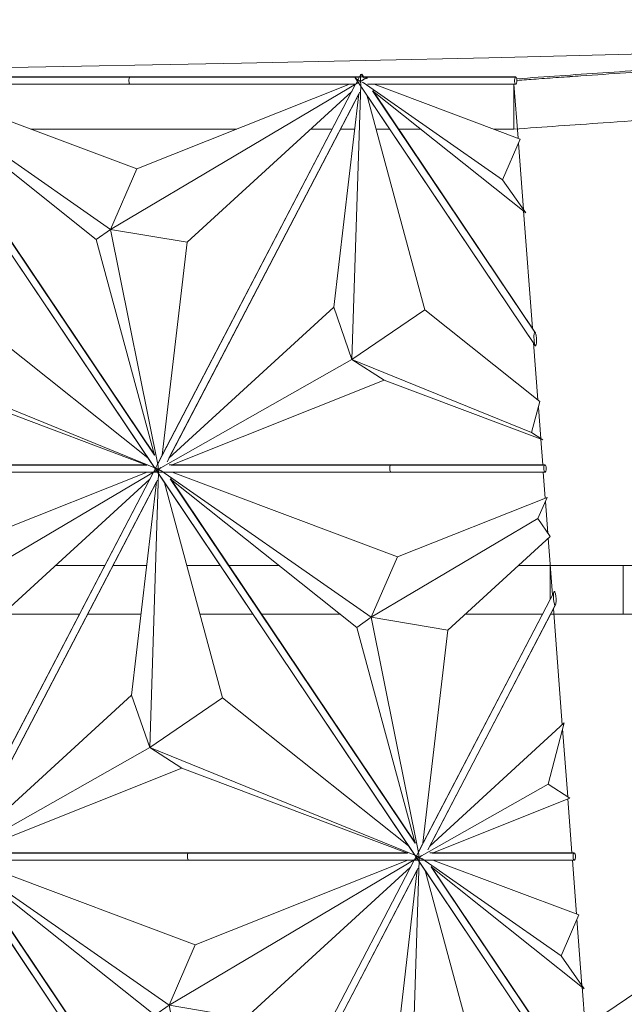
# Model space of a CAD drawing. Header units: inches. Extents: x 424 to 2043, y -237 to 445.
# Tile 278 of 656: x 667.82 to 672.8, y 161.56 to 169.68. Entities that reach past the tile are written whole.
import ezdxf

# ---------------------------------------------------------------- set-up
doc = ezdxf.new("R2010")
doc.units = ezdxf.units.IN
doc.header["$MEASUREMENT"] = 0
for name, color, linetype, lineweight in [('A-FLOR', 192, 'Continuous', 9), ('A-GLAZ-CURT', 52, 'Continuous', 9), ('A-ROOF', 132, 'Continuous', 9), ('A-WALL', 113, 'Continuous', 9)]:
    doc.layers.add(name, color=color, linetype=linetype, lineweight=lineweight)

# ---------------------------------------------------------------- blocks, each defined once
blk = doc.blocks.new('Family2 - Family2-V140-West')
at = {"layer": 'A-GLAZ-CURT'}
for p, q in [((-62.8728, 8.0243), (-60.6715, 4.7462)), ((-62.807, 7.9831), (-61.0739, 6.7734)), ((-62.807, 7.9831), (-61.0739, 6.7734)), ((-62.7709, 7.97), (-60.9126, 7.97)), ((-60.9126, 8.03), (-62.7392, 8.03)), ((-60.9148, 8.0293), (-62.7219, 8.0293)), ((-60.8577, 7.2716), (-62.7156, 7.97)), ((-59.0343, 7.9831), (-61.0739, 6.7734)), ((-59.0343, 7.9831), (-61.0739, 6.7734)), ((-59.1077, 8.0293), (-60.9148, 8.0293)), ((-59.1044, 8.03), (-60.9126, 8.03)), ((-60.9126, 7.97), (-59.0573, 7.97)), ((-60.8577, 7.2716), (-59.1051, 7.97)), ((-59.0543, 7.97), (-60.6775, 4.8535)), ((-61.1919, 6.6906), (-62.7304, 7.9156)), ((-60.7119, 4.9096), (-62.7304, 7.9156)), ((-60.7095, 4.9104), (-62.7288, 7.9176)), ((-60.6083, 4.8566), (-59.021, 7.9042)), ((-60.593, 4.8871), (-59.0283, 7.8913)), ((-60.443, 6.668), (-59.0844, 7.9121)), ((-61.0739, 6.7734), (-60.8577, 7.2716)), ((-61.0739, 6.7734), (-60.8577, 7.2716)), ((-61.1919, 6.6906), (-61.0739, 6.7734)), ((-61.0739, 6.7734), (-61.1919, 6.6906)), ((-61.0739, 6.7734), (-60.6823, 4.8189)), ((-60.443, 6.668), (-61.0739, 6.7734)), ((-61.0739, 6.7734), (-60.6823, 4.8189)), ((-61.0739, 6.7734), (-60.443, 6.668)), ((-60.7119, 4.9096), (-61.1919, 6.6906)), ((-60.648, 4.9099), (-60.443, 6.668))]:
    blk.add_line(p, q, dxfattribs=at)
for start_param, end_param in [(0.222018, 3.141593), (6.243403, 6.505203)]:
    blk.add_ellipse((-60.9126, 8), major_axis=(0, 0.03), ratio=0.333723, start_param=start_param, end_param=end_param, dxfattribs=at)
for points, knots in [([(-62.854, 8.0081), (-62.8526, 8.0071), (-62.8492, 8.0048), (-62.8435, 8.0012), (-62.837, 7.9973), (-62.8301, 7.9934), (-62.8231, 7.9896), (-62.8161, 7.986), (-62.8096, 7.9829), (-62.8056, 7.9811), (-62.8039, 7.9803)], [0.3428238, 0.3428238, 0.3428238, 0.3428238, 0.375, 0.4166667, 0.4583333, 0.5, 0.5416667, 0.5833333, 0.625, 0.6571762, 0.6571762, 0.6571762, 0.6571762]), ([(-58.9906, 8.008), (-58.9921, 8.0071), (-58.9959, 8.0048), (-59.0018, 8.0012), (-59.0083, 7.9973), (-59.0147, 7.9934), (-59.021, 7.9896), (-59.0269, 7.986), (-59.0321, 7.9829), (-59.0352, 7.9811), (-59.0364, 7.9803)], [0.3430836, 0.3430836, 0.3430836, 0.3430836, 0.375, 0.4166667, 0.4583333, 0.5, 0.5416667, 0.5833333, 0.625, 0.6569164, 0.6569164, 0.6569164, 0.6569164]), ([(-60.6822, 4.8181), (-60.6822, 4.8172), (-60.6822, 4.815), (-60.6821, 4.8117), (-60.6821, 4.8069), (-60.6818, 4.8007), (-60.6813, 4.7934), (-60.6807, 4.7861), (-60.68, 4.7803), (-60.6795, 4.7758), (-60.679, 4.7728), (-60.6787, 4.7709), (-60.6785, 4.7701)], [-0.6422027, -0.6422027, -0.6422027, -0.6422027, -0.625, -0.6041667, -0.5833333, -0.5416667, -0.5, -0.4583333, -0.4166667, -0.3958333, -0.375, -0.3584838, -0.3584838, -0.3584838, -0.3584838])]:
    blk.add_open_spline(points, degree=3, knots=knots, dxfattribs=at)
blk = doc.blocks.new('Family2 - Family2-V166-West')
at = {"layer": 'A-GLAZ-CURT'}
for p, q in [((-61.1681, 11.2372), (-61.2022, 11.1717)), ((-61.1596, 11.2535), (-61.1671, 11.2392)), ((-61.2033, 11.1696), (-62.8337, 8.0392)), ((-61.2331, 8.9007), (-61.1606, 11.1691)), ((-61.2331, 8.9007), (-61.1606, 11.1691)), ((-61.1537, 11.1462), (-59.0574, 8.0243)), ((-62.757, 8.0566), (-61.1698, 11.1042)), ((-62.7417, 8.0871), (-61.1771, 11.0913)), ((-61.1771, 11.0913), (-61.3822, 9.332)), ((-61.1115, 11.0838), (-60.6333, 9.3094)), ((-59.0453, 8.1096), (-61.0637, 11.1156)), ((-59.0429, 8.1104), (-61.0622, 11.1176)), ((-61.3822, 9.332), (-62.7417, 8.0871)), ((-61.3822, 9.332), (-61.2331, 8.9007)), ((-61.2331, 8.9007), (-61.3822, 9.332)), ((-60.6333, 9.3094), (-61.2331, 8.9007)), ((-61.2331, 8.9007), (-60.6333, 9.3094)), ((-60.6333, 9.3094), (-59.1004, 8.0889)), ((-62.8078, 8.0054), (-61.2331, 8.9007)), ((-62.8078, 8.0054), (-61.2331, 8.9007)), ((-59.0359, 8.0049), (-61.2331, 8.9007)), ((-61.2331, 8.9007), (-60.9675, 8.7284)), ((-59.0359, 8.0049), (-61.2331, 8.9007)), ((-61.2331, 8.9007), (-60.9675, 8.7284)), ((-60.9675, 8.7284), (-62.7219, 8.0293)), ((-60.9675, 8.7284), (-59.1077, 8.0293)), ((-62.8697, 7.97), (-62.7883, 7.97)), ((-62.8348, 8.0372), (-62.8689, 7.9717)), ((-62.7854, 7.97), (-60.9126, 7.97)), ((-60.9126, 8.03), (-62.7392, 8.03)), ((-60.9148, 8.0293), (-62.7219, 8.0293)), ((-59.1077, 8.0293), (-60.9148, 8.0293)), ((-59.1044, 8.03), (-60.9126, 8.03)), ((-60.9126, 7.97), (-59.0573, 7.97)), ((-59.055, 7.97), (-58.9729, 7.97)), ((-58.97, 7.97), (-58.9555, 7.97))]:
    blk.add_line(p, q, dxfattribs=at)
for start_param, end_param in [(0.222018, 3.141593), (6.243403, 6.505203)]:
    blk.add_ellipse((-60.9126, 8), major_axis=(0, 0.03), ratio=0.333723, start_param=start_param, end_param=end_param, dxfattribs=at)
for points, knots in [([(-61.1605, 11.169), (-61.1607, 11.1702), (-61.1611, 11.1724), (-61.1616, 11.1758), (-61.1622, 11.1803), (-61.1628, 11.1861), (-61.1635, 11.1934), (-61.1639, 11.2007), (-61.1642, 11.2069), (-61.1643, 11.2117), (-61.1643, 11.215), (-61.1643, 11.2172), (-61.1643, 11.2181)], [-0.6486096, -0.6486096, -0.6486096, -0.6486096, -0.625, -0.6041667, -0.5833333, -0.5416667, -0.5, -0.4583333, -0.4166667, -0.3958333, -0.375, -0.3577973, -0.3577973, -0.3577973, -0.3577973]), ([(-62.8519, 7.9803), (-62.8506, 7.9811), (-62.8475, 7.9829), (-62.8424, 7.986), (-62.8364, 7.9896), (-62.8301, 7.9934), (-62.8237, 7.9973), (-62.8172, 8.0012), (-62.8113, 8.0048), (-62.8076, 8.0071), (-62.806, 8.008)], [0.3430836, 0.3430836, 0.3430836, 0.3430836, 0.375, 0.4166667, 0.4583333, 0.5, 0.5416667, 0.5833333, 0.625, 0.6569164, 0.6569164, 0.6569164, 0.6569164]), ([(-58.9884, 7.9803), (-58.9902, 7.9811), (-58.9942, 7.9829), (-59.0006, 7.986), (-59.0077, 7.9896), (-59.0147, 7.9934), (-59.0215, 7.9973), (-59.0281, 8.0012), (-59.0338, 8.0048), (-59.0372, 8.0071), (-59.0386, 8.0081)], [0.3428238, 0.3428238, 0.3428238, 0.3428238, 0.375, 0.4166667, 0.4583333, 0.5, 0.5416667, 0.5833333, 0.625, 0.6571762, 0.6571762, 0.6571762, 0.6571762])]:
    blk.add_open_spline(points, degree=3, knots=knots, dxfattribs=at)
blk = doc.blocks.new('Family2 - Family2-V171-West')
at = {"layer": 'A-GLAZ-CURT'}
for p, q in [((-63.3549, 14.4243), (-61.1537, 11.1462)), ((-63.2892, 14.3831), (-61.556, 13.1734)), ((-63.2892, 14.3831), (-61.556, 13.1734)), ((-61.3948, 14.43), (-63.2214, 14.43)), ((-61.397, 14.4293), (-63.2041, 14.4293)), ((-59.5176, 14.3824), (-61.556, 13.1734)), ((-59.5176, 14.3824), (-61.556, 13.1734)), ((-59.5899, 14.4293), (-61.397, 14.4293)), ((-59.5865, 14.43), (-61.3948, 14.43)), ((-63.253, 14.37), (-61.3948, 14.37)), ((-61.674, 13.0906), (-63.2125, 14.3156)), ((-61.194, 11.3096), (-63.2125, 14.3156)), ((-61.1917, 11.3104), (-63.211, 14.3176)), ((-61.3399, 13.6716), (-63.1978, 14.37)), ((-61.3948, 14.37), (-59.5395, 14.37)), ((-61.3399, 13.6716), (-59.5872, 14.37)), ((-59.5365, 14.37), (-61.1596, 11.2535)), ((-61.0904, 11.2566), (-59.5031, 14.3042)), ((-60.9251, 13.068), (-59.5665, 14.3121)), ((-61.0751, 11.2871), (-59.5104, 14.2913)), ((-61.556, 13.1734), (-61.3399, 13.6716)), ((-61.556, 13.1734), (-61.3399, 13.6716)), ((-61.674, 13.0906), (-61.556, 13.1734)), ((-61.556, 13.1734), (-61.674, 13.0906)), ((-61.556, 13.1734), (-61.1644, 11.2189)), ((-60.9251, 13.068), (-61.556, 13.1734)), ((-61.556, 13.1734), (-61.1644, 11.2189)), ((-61.556, 13.1734), (-60.9251, 13.068)), ((-61.194, 11.3096), (-61.674, 13.0906)), ((-61.1302, 11.3099), (-60.9251, 13.068))]:
    blk.add_line(p, q, dxfattribs=at)
for start_param, end_param in [(0.222018, 3.141593), (6.243403, 6.505203)]:
    blk.add_ellipse((-61.3948, 14.4), major_axis=(0, 0.03), ratio=0.333723, start_param=start_param, end_param=end_param, dxfattribs=at)
for points, knots in [([(-63.3361, 14.4081), (-63.3347, 14.4071), (-63.3313, 14.4048), (-63.3256, 14.4012), (-63.3191, 14.3973), (-63.3123, 14.3934), (-63.3053, 14.3896), (-63.2982, 14.386), (-63.2918, 14.3829), (-63.2877, 14.3811), (-63.286, 14.3803)], [0.3428238, 0.3428238, 0.3428238, 0.3428238, 0.375, 0.4166667, 0.4583333, 0.5, 0.5416667, 0.5833333, 0.625, 0.6571762, 0.6571762, 0.6571762, 0.6571762]), ([(-59.4727, 14.408), (-59.4743, 14.4071), (-59.478, 14.4048), (-59.4839, 14.4012), (-59.4904, 14.3973), (-59.4968, 14.3934), (-59.5031, 14.3896), (-59.5091, 14.386), (-59.5142, 14.3829), (-59.5173, 14.3811), (-59.5186, 14.3803)], [0.3430836, 0.3430836, 0.3430836, 0.3430836, 0.375, 0.4166667, 0.4583333, 0.5, 0.5416667, 0.5833333, 0.625, 0.6569164, 0.6569164, 0.6569164, 0.6569164]), ([(-61.1643, 11.2181), (-61.1643, 11.2172), (-61.1643, 11.215), (-61.1643, 11.2117), (-61.1642, 11.2069), (-61.1639, 11.2007), (-61.1635, 11.1934), (-61.1628, 11.1861), (-61.1622, 11.1803), (-61.1616, 11.1758), (-61.1611, 11.1724), (-61.1607, 11.1702), (-61.1605, 11.169)], [-0.6422027, -0.6422027, -0.6422027, -0.6422027, -0.625, -0.6041667, -0.5833333, -0.5416667, -0.5, -0.4583333, -0.4166667, -0.3958333, -0.375, -0.3513904, -0.3513904, -0.3513904, -0.3513904])]:
    blk.add_open_spline(points, degree=3, knots=knots, dxfattribs=at)
blk = doc.blocks.new('Family2 - Family2-V174-West')
at = {"layer": 'A-GLAZ-CURT'}
for p, q in [((-61.6543, 17.6293), (-61.6887, 17.6293)), ((-61.6883, 17.6243), (-59.487, 14.3462)), ((-61.6487, 17.63), (-61.6852, 17.63)), ((-59.7281, 17.63), (-61.6413, 17.63)), ((-59.7303, 17.6293), (-61.6222, 17.6293)), ((-57.8392, 17.6293), (-59.7303, 17.6293)), ((-57.8336, 17.63), (-59.7281, 17.63)), ((-57.771, 17.63), (-57.8259, 17.63)), ((-57.7719, 17.6293), (-57.8068, 17.6293)), ((-57.7784, 17.6157), (-57.771, 17.63)), ((-61.6225, 17.5831), (-59.8894, 16.3734)), ((-61.6225, 17.5831), (-59.8894, 16.3734)), ((-61.5864, 17.57), (-59.7281, 17.57)), ((-59.6732, 16.8716), (-61.5312, 17.5701)), ((-57.8507, 17.5825), (-59.8894, 16.3734)), ((-57.8507, 17.5825), (-59.8894, 16.3734)), ((-59.7281, 17.57), (-57.8728, 17.57)), ((-59.6732, 16.8716), (-57.9205, 17.5701)), ((-57.8698, 17.57), (-59.493, 14.4535)), ((-60.0074, 16.2906), (-61.5459, 17.5156)), ((-59.5274, 14.5096), (-61.5459, 17.5156)), ((-59.525, 14.5104), (-61.5443, 17.5176)), ((-59.4237, 14.4566), (-57.8365, 17.5042)), ((-59.4085, 14.4871), (-57.8438, 17.4913)), ((-59.2585, 16.268), (-57.9006, 17.5114)), ((-59.8894, 16.3734), (-59.6732, 16.8716)), ((-59.8894, 16.3734), (-59.6732, 16.8716)), ((-60.0074, 16.2906), (-59.8894, 16.3734)), ((-59.8894, 16.3734), (-60.0074, 16.2906)), ((-59.8894, 16.3734), (-59.4978, 14.4189)), ((-59.2585, 16.268), (-59.8894, 16.3734)), ((-59.8894, 16.3734), (-59.4978, 14.4189)), ((-59.8894, 16.3734), (-59.2585, 16.268)), ((-59.5274, 14.5096), (-60.0074, 16.2906)), ((-59.4635, 14.5104), (-59.2585, 16.268))]:
    blk.add_line(p, q, dxfattribs=at)
for start_param, end_param in [(0.222018, 3.141593), (6.243403, 6.505203)]:
    blk.add_ellipse((-59.7281, 17.6), major_axis=(0, 0.03), ratio=0.333723, start_param=start_param, end_param=end_param, dxfattribs=at)
for points, knots in [([(-61.6887, 17.6293), (-61.6895, 17.6287), (-61.6899, 17.6273), (-61.6887, 17.6249), (-61.6876, 17.6233), (-61.6862, 17.6216), (-61.6843, 17.6197), (-61.682, 17.6177), (-61.6795, 17.6155), (-61.6766, 17.6132), (-61.6733, 17.6108), (-61.6699, 17.6083), (-61.6652, 17.6051), (-61.659, 17.6012), (-61.6525, 17.5973), (-61.6456, 17.5934), (-61.6386, 17.5896), (-61.6316, 17.586), (-61.6251, 17.5829), (-61.6211, 17.5811), (-61.6194, 17.5803)], [0, 0, 0, 0, 0.0833333, 0.125, 0.1458333, 0.1666667, 0.2083333, 0.2291667, 0.25, 0.2916667, 0.3125, 0.3333333, 0.375, 0.4166667, 0.4583333, 0.5, 0.5416667, 0.5833333, 0.625, 0.6571762, 0.6571762, 0.6571762, 0.6571762]), ([(-57.7719, 17.6293), (-57.7728, 17.6287), (-57.7749, 17.6273), (-57.7787, 17.6249), (-57.7812, 17.6233), (-57.784, 17.6216), (-57.787, 17.6197), (-57.7904, 17.6176), (-57.7939, 17.6155), (-57.7976, 17.6132), (-57.8016, 17.6108), (-57.8056, 17.6083), (-57.8108, 17.6051), (-57.8173, 17.6012), (-57.8227, 17.5979), (-57.826, 17.5959), (-57.8272, 17.5952)], [0, 0, 0, 0, 0.0833333, 0.125, 0.1458333, 0.1666667, 0.2083333, 0.2291667, 0.25, 0.2916667, 0.3125, 0.3333333, 0.375, 0.4166667, 0.4583333, 0.4803117, 0.4803117, 0.4803117, 0.4803117]), ([(-57.8396, 17.5877), (-57.8405, 17.5872), (-57.8422, 17.5862), (-57.8438, 17.5852), (-57.8445, 17.5848)], [0.56353946, 0.56353946, 0.56353946, 0.56353946, 0.58333333, 0.59907704, 0.59907704, 0.59907704, 0.59907704]), ([(-57.8275, 17.595), (-57.8284, 17.5945), (-57.8302, 17.5934), (-57.832, 17.5923), (-57.833, 17.5917)], [0.48269527, 0.48269527, 0.48269527, 0.48269527, 0.5, 0.51852986, 0.51852986, 0.51852986, 0.51852986]), ([(-59.4977, 14.4181), (-59.4977, 14.4172), (-59.4977, 14.415), (-59.4976, 14.4117), (-59.4975, 14.4069), (-59.4973, 14.4007), (-59.4968, 14.3934), (-59.4962, 14.3861), (-59.4955, 14.3803), (-59.495, 14.3758), (-59.4945, 14.3728), (-59.4942, 14.3709), (-59.494, 14.3701)], [-0.6422027, -0.6422027, -0.6422027, -0.6422027, -0.625, -0.6041667, -0.5833333, -0.5416667, -0.5, -0.4583333, -0.4166667, -0.3958333, -0.375, -0.3584838, -0.3584838, -0.3584838, -0.3584838])]:
    blk.add_open_spline(points, degree=3, knots=knots, dxfattribs=at)
for points in [[(-61.6844, 17.63), (-61.6864, 17.6301), (-61.6878, 17.6298), (-61.6887, 17.6293)], [(-57.7711, 17.63), (-57.7708, 17.6301), (-57.7711, 17.6298), (-57.7719, 17.6293)], [(-57.8504, 17.5812), (-57.851, 17.5809), (-57.8515, 17.5806), (-57.8519, 17.5803)]]:
    blk.add_open_spline(points, degree=3, dxfattribs=at)
blk = doc.blocks.new('Family2 - Family2-V164-West')
at = {"layer": 'A-GLAZ-CURT'}
for p, q in [((-13.2258, 8.0535), (-13.2332, 8.0392)), ((-13.2695, 7.9696), (-14.8999, 4.8392)), ((-13.2993, 5.7007), (-13.2268, 7.9691)), ((-13.2993, 5.7007), (-13.2268, 7.9691)), ((-13.2343, 8.0372), (-13.2684, 7.9717)), ((-14.8232, 4.8566), (-13.2359, 7.9042)), ((-14.8079, 4.8871), (-13.2432, 7.8913)), ((-13.2432, 7.8913), (-13.4484, 6.132)), ((-13.2198, 7.9462), (-11.1235, 4.8243)), ((-13.1777, 7.8838), (-12.6995, 6.1094)), ((-11.1114, 4.9096), (-13.1299, 7.9156)), ((-11.1091, 4.9104), (-13.1283, 7.9176)), ((-13.4484, 6.132), (-14.8079, 4.8871)), ((-13.4484, 6.132), (-13.2993, 5.7007)), ((-13.2993, 5.7007), (-13.4484, 6.132)), ((-12.6995, 6.1094), (-13.2993, 5.7007)), ((-13.2993, 5.7007), (-12.6995, 6.1094)), ((-12.6995, 6.1094), (-11.1666, 4.8889)), ((-14.8748, 4.8049), (-13.2993, 5.7007)), ((-14.8748, 4.8049), (-13.2993, 5.7007)), ((-11.1021, 4.8049), (-13.2993, 5.7007)), ((-13.2993, 5.7007), (-13.0336, 5.5284)), ((-11.1021, 4.8049), (-13.2993, 5.7007)), ((-13.2993, 5.7007), (-13.0336, 5.5284)), ((-13.0336, 5.5284), (-14.7881, 4.8293)), ((-13.0336, 5.5284), (-11.1739, 4.8293)), ((-14.9009, 4.8372), (-14.935, 4.7717)), ((-12.9788, 4.83), (-14.8054, 4.83)), ((-12.981, 4.8293), (-14.7881, 4.8293)), ((-11.1739, 4.8293), (-12.981, 4.8293)), ((-11.1705, 4.83), (-12.9788, 4.83)), ((-14.9359, 4.77), (-14.8544, 4.77)), ((-14.8516, 4.77), (-12.9788, 4.77)), ((-12.9788, 4.77), (-11.1235, 4.77)), ((-11.1211, 4.77), (-11.039, 4.77)), ((-11.0361, 4.77), (-11.0216, 4.77))]:
    blk.add_line(p, q, dxfattribs=at)
for start_param, end_param in [(0.222018, 3.141593), (6.243403, 6.505203)]:
    blk.add_ellipse((-12.9788, 4.8), major_axis=(0, 0.03), ratio=0.333723, start_param=start_param, end_param=end_param, dxfattribs=at)
for points, knots in [([(-13.2268, 7.9701), (-13.227, 7.9709), (-13.2273, 7.9728), (-13.2278, 7.9758), (-13.2283, 7.9803), (-13.229, 7.9861), (-13.2296, 7.9934), (-13.2301, 8.0007), (-13.2303, 8.0069), (-13.2304, 8.0117), (-13.2305, 8.015), (-13.2305, 8.0172), (-13.2305, 8.0181)], [-0.6415162, -0.6415162, -0.6415162, -0.6415162, -0.625, -0.6041667, -0.5833333, -0.5416667, -0.5, -0.4583333, -0.4166667, -0.3958333, -0.375, -0.3577973, -0.3577973, -0.3577973, -0.3577973]), ([(-14.918, 4.7803), (-14.9167, 4.7811), (-14.9137, 4.7829), (-14.9085, 4.786), (-14.9025, 4.7896), (-14.8963, 4.7934), (-14.8898, 4.7973), (-14.8834, 4.8012), (-14.8774, 4.8048), (-14.8737, 4.8071), (-14.8721, 4.808)], [0.3430836, 0.3430836, 0.3430836, 0.3430836, 0.375, 0.4166667, 0.4583333, 0.5, 0.5416667, 0.5833333, 0.625, 0.6569164, 0.6569164, 0.6569164, 0.6569164]), ([(-11.0546, 4.7803), (-11.0563, 4.7811), (-11.0603, 4.7829), (-11.0668, 4.786), (-11.0738, 4.7896), (-11.0808, 4.7934), (-11.0877, 4.7973), (-11.0942, 4.8012), (-11.0999, 4.8048), (-11.1033, 4.8071), (-11.1047, 4.8081)], [0.3428238, 0.3428238, 0.3428238, 0.3428238, 0.375, 0.4166667, 0.4583333, 0.5, 0.5416667, 0.5833333, 0.625, 0.6571762, 0.6571762, 0.6571762, 0.6571762])]:
    blk.add_open_spline(points, degree=3, knots=knots, dxfattribs=at)
blk = doc.blocks.new('Family2 - Family2-V185-West')
at = {"layer": 'A-GLAZ-CURT'}
for p, q in [((-59.5015, 14.4372), (-59.5356, 14.3717)), ((-59.493, 14.4535), (-59.5004, 14.4392)), ((-59.5367, 14.3696), (-61.1671, 11.2392)), ((-61.0904, 11.2566), (-59.5031, 14.3042)), ((-59.5665, 12.1007), (-59.494, 14.3691)), ((-59.5665, 12.1007), (-59.494, 14.3691)), ((-59.487, 14.3462), (-57.3907, 11.2243)), ((-57.3786, 11.3096), (-59.3971, 14.3156)), ((-57.3763, 11.3104), (-59.3955, 14.3176)), ((-61.0751, 11.2871), (-59.5104, 14.2913)), ((-59.5104, 14.2913), (-59.7156, 12.532)), ((-59.4449, 14.2838), (-58.9667, 12.5094)), ((-59.7156, 12.532), (-61.0751, 11.2871)), ((-59.7156, 12.532), (-59.5665, 12.1007)), ((-59.5665, 12.1007), (-59.7156, 12.532)), ((-58.9667, 12.5094), (-59.5665, 12.1007)), ((-59.5665, 12.1007), (-58.9667, 12.5094)), ((-58.9667, 12.5094), (-57.4338, 11.2889)), ((-61.1412, 11.2054), (-59.5665, 12.1007)), ((-61.1412, 11.2054), (-59.5665, 12.1007)), ((-57.3693, 11.2049), (-59.5665, 12.1007)), ((-59.5665, 12.1007), (-59.3008, 11.9284)), ((-57.3693, 11.2049), (-59.5665, 12.1007)), ((-59.5665, 12.1007), (-59.3008, 11.9284)), ((-59.3008, 11.9284), (-61.0553, 11.2293)), ((-59.3008, 11.9284), (-57.4411, 11.2293)), ((-61.1681, 11.2372), (-61.2022, 11.1717)), ((-59.246, 11.23), (-61.0726, 11.23)), ((-59.2482, 11.2293), (-61.0553, 11.2293)), ((-57.4411, 11.2293), (-59.2482, 11.2293)), ((-57.4377, 11.23), (-59.246, 11.23)), ((-61.2031, 11.17), (-61.1217, 11.17)), ((-61.1188, 11.17), (-59.246, 11.17)), ((-59.246, 11.17), (-57.3907, 11.17)), ((-57.3883, 11.17), (-57.3062, 11.17)), ((-57.3037, 11.17), (-57.2888, 11.17))]:
    blk.add_line(p, q, dxfattribs=at)
for start_param, end_param in [(0.222018, 3.141593), (6.243403, 6.505203)]:
    blk.add_ellipse((-59.246, 11.2), major_axis=(0, 0.03), ratio=0.333723, start_param=start_param, end_param=end_param, dxfattribs=at)
for points, knots in [([(-59.494, 14.3701), (-59.4942, 14.3709), (-59.4945, 14.3728), (-59.495, 14.3758), (-59.4955, 14.3803), (-59.4962, 14.3861), (-59.4968, 14.3934), (-59.4973, 14.4007), (-59.4975, 14.4069), (-59.4976, 14.4117), (-59.4977, 14.415), (-59.4977, 14.4172), (-59.4977, 14.4181)], [-0.6415162, -0.6415162, -0.6415162, -0.6415162, -0.625, -0.6041667, -0.5833333, -0.5416667, -0.5, -0.4583333, -0.4166667, -0.3958333, -0.375, -0.3577973, -0.3577973, -0.3577973, -0.3577973]), ([(-61.1852, 11.1803), (-61.184, 11.1811), (-61.1809, 11.1829), (-61.1757, 11.186), (-61.1697, 11.1896), (-61.1635, 11.1934), (-61.157, 11.1973), (-61.1506, 11.2012), (-61.1446, 11.2048), (-61.1409, 11.2071), (-61.1393, 11.208)], [0.3430836, 0.3430836, 0.3430836, 0.3430836, 0.375, 0.4166667, 0.4583333, 0.5, 0.5416667, 0.5833333, 0.625, 0.6569164, 0.6569164, 0.6569164, 0.6569164]), ([(-57.3218, 11.1803), (-57.3235, 11.1811), (-57.3276, 11.1829), (-57.334, 11.186), (-57.341, 11.1896), (-57.3481, 11.1934), (-57.3549, 11.1973), (-57.3614, 11.2012), (-57.3671, 11.2048), (-57.3705, 11.2071), (-57.3719, 11.2081)], [0.3428238, 0.3428238, 0.3428238, 0.3428238, 0.375, 0.4166667, 0.4583333, 0.5, 0.5416667, 0.5833333, 0.625, 0.6571762, 0.6571762, 0.6571762, 0.6571762])]:
    blk.add_open_spline(points, degree=3, knots=knots, dxfattribs=at)
blk = doc.blocks.new('Family2 - Family2-V188-West')
at = {"layer": 'A-GLAZ-CURT'}
for p, q in [((-61.6418, 17.6535), (-61.6844, 17.5717)), ((-61.6222, 17.6293), (-61.64, 17.6557)), ((-61.6145, 17.622), (-61.6358, 17.6538)), ((-61.6855, 17.5696), (-63.3156, 14.4398)), ((-61.7153, 15.3007), (-61.6428, 17.5691)), ((-61.7153, 15.3007), (-61.6428, 17.5691)), ((-61.6358, 17.5462), (-59.5395, 14.4243)), ((-63.2392, 14.4566), (-61.6519, 17.5042)), ((-63.2239, 14.4871), (-61.6592, 17.4913)), ((-61.6592, 17.4913), (-61.8644, 15.732)), ((-61.5937, 17.4838), (-61.1155, 15.7094)), ((-59.5274, 14.5096), (-61.5459, 17.5156)), ((-59.525, 14.5104), (-61.5443, 17.5176)), ((-61.8644, 15.732), (-63.2239, 14.4871)), ((-61.8644, 15.732), (-61.7153, 15.3007)), ((-61.7153, 15.3007), (-61.8644, 15.732)), ((-61.1155, 15.7094), (-61.7153, 15.3007)), ((-61.7153, 15.3007), (-61.1155, 15.7094)), ((-61.1155, 15.7094), (-59.5826, 14.4889)), ((-63.2899, 14.4054), (-61.7153, 15.3007)), ((-63.2899, 14.4054), (-61.7153, 15.3007)), ((-59.5181, 14.4049), (-61.7153, 15.3007)), ((-61.7153, 15.3007), (-61.4496, 15.1284)), ((-59.5181, 14.4049), (-61.7153, 15.3007)), ((-61.7153, 15.3007), (-61.4496, 15.1284)), ((-61.4496, 15.1284), (-63.2041, 14.4293)), ((-61.4496, 15.1284), (-59.5899, 14.4293)), ((-63.3169, 14.4372), (-63.351, 14.3717)), ((-61.3948, 14.43), (-63.2214, 14.43)), ((-61.397, 14.4293), (-63.2041, 14.4293)), ((-59.5899, 14.4293), (-61.397, 14.4293)), ((-59.5865, 14.43), (-61.3948, 14.43)), ((-63.3519, 14.37), (-63.2704, 14.37)), ((-63.2675, 14.37), (-61.3948, 14.37)), ((-61.3948, 14.37), (-59.5395, 14.37)), ((-59.5371, 14.37), (-59.455, 14.37)), ((-59.4521, 14.37), (-59.4376, 14.37))]:
    blk.add_line(p, q, dxfattribs=at)
for start_param, end_param in [(0.222018, 3.141593), (6.243403, 6.505203)]:
    blk.add_ellipse((-61.3948, 14.4), major_axis=(0, 0.03), ratio=0.333723, start_param=start_param, end_param=end_param, dxfattribs=at)
for points, knots in [([(-61.6428, 17.5701), (-61.643, 17.5709), (-61.6433, 17.5728), (-61.6437, 17.5758), (-61.6443, 17.5803), (-61.645, 17.5861), (-61.6456, 17.5934), (-61.6461, 17.6007), (-61.6463, 17.6069), (-61.6464, 17.6117), (-61.6465, 17.6164), (-61.6464, 17.6211), (-61.6463, 17.6255), (-61.6461, 17.6298), (-61.6458, 17.6338), (-61.6454, 17.6376), (-61.645, 17.6411), (-61.6445, 17.6443), (-61.6439, 17.6471), (-61.6433, 17.6496), (-61.6421, 17.6533), (-61.6409, 17.6551), (-61.64, 17.6557)], [-0.6415162, -0.6415162, -0.6415162, -0.6415162, -0.625, -0.6041667, -0.5833333, -0.5416667, -0.5, -0.4583333, -0.4166667, -0.3958333, -0.375, -0.3333333, -0.3125, -0.2916667, -0.25, -0.2291667, -0.2083333, -0.1666667, -0.1458333, -0.125, -0.0833333, 0, 0, 0, 0]), ([(-61.64, 17.6557), (-61.6392, 17.6563), (-61.6378, 17.6562), (-61.6362, 17.6544), (-61.6353, 17.6529), (-61.6348, 17.6521), (-61.6346, 17.6516)], [-1, -1, -1, -1, -0.9166667, -0.875, -0.8541667, -0.8333333, -0.8333333, -0.8333333, -0.8333333]), ([(-63.334, 14.3803), (-63.3327, 14.3811), (-63.3297, 14.3829), (-63.3245, 14.386), (-63.3185, 14.3896), (-63.3123, 14.3934), (-63.3058, 14.3973), (-63.2993, 14.4012), (-63.2934, 14.4048), (-63.2897, 14.4071), (-63.2881, 14.408)], [0.3430836, 0.3430836, 0.3430836, 0.3430836, 0.375, 0.4166667, 0.4583333, 0.5, 0.5416667, 0.5833333, 0.625, 0.6569164, 0.6569164, 0.6569164, 0.6569164]), ([(-59.4706, 14.3803), (-59.4723, 14.3811), (-59.4763, 14.3829), (-59.4828, 14.386), (-59.4898, 14.3896), (-59.4968, 14.3934), (-59.5037, 14.3973), (-59.5102, 14.4012), (-59.5159, 14.4048), (-59.5193, 14.4071), (-59.5207, 14.4081)], [0.3428238, 0.3428238, 0.3428238, 0.3428238, 0.375, 0.4166667, 0.4583333, 0.5, 0.5416667, 0.5833333, 0.625, 0.6571762, 0.6571762, 0.6571762, 0.6571762])]:
    blk.add_open_spline(points, degree=3, knots=knots, dxfattribs=at)

msp = doc.modelspace()

# ---------------------------------------------------------------- linework, layer by layer
at = {"layer": 'A-FLOR'}
for p, q in [((668.1159, 165.177), (668.5226, 165.177)), ((668.59, 165.177), (668.869, 165.177)), ((669.1995, 165.177), (669.4744, 165.177)), ((669.546, 165.177), (669.9617, 165.177)), ((671.9313, 165.177), (694.6962, 165.177)), ((672.1943, 165.177), (672.1943, 164.9012)), ((672.795, 165.177), (672.795, 164.777)), ((668.3143, 164.777), (667.6791, 164.777)), ((668.8217, 164.777), (668.3814, 164.777)), ((669.743, 164.777), (669.3073, 164.777)), ((670.4633, 164.777), (669.8129, 164.777)), ((672.1288, 164.777), (671.4945, 164.777)), ((695.0213, 164.777), (672.1977, 164.777))]:
    msp.add_line(p, q, dxfattribs=at)
at = {"layer": 'A-GLAZ-CURT'}
for p, q in [((670.6208, 169.2063), (670.5868, 169.2063)), ((670.5872, 169.2013), (672.0704, 166.9926)), ((670.6264, 169.207), (670.5903, 169.207)), ((670.631, 169.2253), (670.5911, 169.1487)), ((671.9098, 169.207), (670.6342, 169.207)), ((670.6353, 169.2261), (670.6348, 169.2266)), ((670.6353, 169.2261), (670.6371, 169.2266)), ((670.6533, 169.2063), (670.6396, 169.2266)), ((670.661, 169.1991), (670.6408, 169.2292)), ((671.9076, 169.2063), (670.6533, 169.2063)), ((670.59, 169.1467), (668.9597, 166.0163)), ((669.0363, 166.0336), (670.6236, 169.0812)), ((670.5602, 166.8778), (670.6327, 169.1462)), ((670.5602, 166.8778), (670.6327, 169.1462)), ((670.6397, 169.1232), (672.0704, 166.9926)), ((670.6526, 169.1603), (671.8007, 168.359)), ((670.6526, 169.1603), (671.8007, 168.359)), ((670.6891, 169.147), (671.9098, 169.147)), ((672.0662, 167.1022), (670.7296, 169.0926)), ((672.0662, 167.1022), (670.7296, 169.0926)), ((671.9919, 168.0875), (670.7297, 169.0925)), ((672.0703, 167.1003), (670.7312, 169.0946)), ((672.0703, 167.1003), (670.7312, 169.0946)), ((671.9461, 168.6953), (670.7442, 169.1471)), ((671.9105, 169.1478), (671.9121, 169.1478)), ((669.0516, 166.0641), (670.6163, 169.0684)), ((670.6163, 169.0684), (670.4111, 167.309)), ((670.6819, 169.0605), (671.16, 167.2864)), ((671.8007, 168.359), (671.9461, 168.6953)), ((671.8007, 168.359), (671.9919, 168.0875)), ((670.4111, 167.309), (669.0516, 166.0641)), ((670.5602, 166.8778), (670.4111, 167.309)), ((670.4111, 167.309), (670.5602, 166.8778)), ((670.5602, 166.8778), (671.16, 167.2864)), ((671.16, 167.2864), (670.5602, 166.8778)), ((671.16, 167.2864), (672.1092, 166.5307)), ((668.9855, 165.9824), (670.5602, 166.8778)), ((668.9855, 165.9824), (670.5602, 166.8778)), ((670.5602, 166.8778), (670.8259, 166.7054)), ((670.5602, 166.8778), (670.8259, 166.7054)), ((672.0395, 166.2747), (670.5602, 166.8778)), ((672.0395, 166.2747), (670.5602, 166.8778)), ((670.8259, 166.7054), (669.0714, 166.0063)), ((670.8259, 166.7054), (672.1331, 166.214)), ((672.1092, 166.5307), (672.0395, 166.2747)), ((672.1331, 166.214), (672.0395, 166.2747)), ((668.9206, 166.0013), (671.1218, 162.7232)), ((668.9586, 166.0143), (668.9245, 165.9487)), ((670.8807, 166.007), (669.0541, 166.007)), ((670.8807, 166.007), (669.0541, 166.007)), ((670.8785, 166.0063), (669.0714, 166.0063)), ((670.8785, 166.0063), (669.0714, 166.0063)), ((672.1487, 166.0063), (670.8785, 166.0063)), ((672.1487, 166.0063), (670.8785, 166.0063)), ((672.1509, 166.007), (670.8807, 166.007)), ((672.1509, 166.007), (670.8807, 166.007)), ((668.9236, 165.947), (669.0051, 165.947)), ((668.9863, 165.9601), (670.7195, 164.7504)), ((668.9863, 165.9601), (670.7195, 164.7504)), ((669.008, 165.947), (670.8807, 165.947)), ((669.0225, 165.947), (670.8807, 165.947)), ((670.9356, 165.2486), (669.0777, 165.9471)), ((670.8807, 165.947), (672.1509, 165.947)), ((670.8807, 165.947), (672.1509, 165.947)), ((671.0815, 162.8866), (669.063, 165.8926)), ((670.6015, 164.6676), (669.063, 165.8926)), ((671.0838, 162.8874), (669.0645, 165.8946)), ((670.9356, 165.2486), (672.1688, 165.74)), ((672.1688, 165.74), (672.093, 165.5651)), ((672.093, 165.5651), (670.7195, 164.7504)), ((672.093, 165.5651), (670.7195, 164.7504)), ((672.1931, 165.4167), (672.093, 165.5651)), ((671.3504, 164.645), (672.1931, 165.4167)), ((670.7195, 164.7504), (670.9356, 165.2486)), ((670.7195, 164.7504), (670.9356, 165.2486)), ((672.2255, 164.9611), (671.1084, 162.8163)), ((672.2255, 164.9611), (671.1159, 162.8305)), ((672.2273, 164.9634), (672.2265, 164.9618)), ((672.2273, 164.9634), (672.2265, 164.9618)), ((671.1851, 162.8336), (672.2374, 164.8541)), ((671.1851, 162.8336), (672.2374, 164.8541)), ((671.2004, 162.8641), (672.2357, 164.8519)), ((671.2004, 162.8641), (672.2357, 164.8519)), ((672.2374, 164.854), (672.2357, 164.8519)), ((672.2374, 164.854), (672.2357, 164.8519)), ((670.7195, 164.7504), (670.6015, 164.6676)), ((670.6015, 164.6676), (670.7195, 164.7504)), ((670.7195, 164.7504), (671.3504, 164.645)), ((671.3504, 164.645), (670.7195, 164.7504)), ((670.7195, 164.7504), (671.1111, 162.7959)), ((670.7195, 164.7504), (671.1111, 162.7959)), ((671.0815, 162.8866), (670.6015, 164.6676)), ((671.1453, 162.8869), (671.3504, 164.645)), ((672.309, 163.8792), (671.2004, 162.8641)), ((672.1762, 163.3749), (672.309, 163.8792)), ((671.1343, 162.7824), (672.1762, 163.3749)), ((671.1343, 162.7824), (672.1762, 163.3749)), ((672.1762, 163.3749), (672.3557, 163.2588)), ((672.3557, 163.2588), (671.2202, 162.8063)), ((671.0694, 162.8013), (673.2706, 159.5232)), ((671.0724, 162.747), (671.1538, 162.747)), ((671.1074, 162.8143), (671.0733, 162.7487)), ((671.1351, 162.7601), (672.2828, 161.959)), ((671.1351, 162.7601), (672.2828, 161.959)), ((671.1564, 162.747), (672.392, 162.747)), ((671.1712, 162.747), (672.392, 162.747)), ((672.392, 162.807), (671.2029, 162.807)), ((672.392, 162.807), (671.2029, 162.807)), ((672.3898, 162.8063), (671.2202, 162.8063)), ((672.3898, 162.8063), (671.2202, 162.8063)), ((672.4283, 162.2953), (671.2265, 162.7471)), ((673.2302, 159.6866), (671.2117, 162.6926)), ((672.4741, 161.6875), (671.2117, 162.6926)), ((673.2326, 159.6874), (671.2133, 162.6946)), ((672.2828, 161.959), (672.4283, 162.2953)), ((672.2828, 161.959), (672.4741, 161.6875))]:
    msp.add_line(p, q, dxfattribs=at)
at = {"layer": 'A-GLAZ-CURT', "flags": 128}
for points in [[(670.6315, 169.2236), (670.6309, 169.2245), (670.6311, 169.2255), (670.6323, 169.2266)], [(670.6396, 169.2266), (670.6377, 169.2255), (670.6349, 169.2245), (670.6315, 169.2236)], [(670.6323, 169.2266), (670.6342, 169.2276), (670.637, 169.2286), (670.6404, 169.2296)], [(670.6404, 169.2296), (670.641, 169.2286), (670.6408, 169.2276), (670.6396, 169.2266)], [(672.0746, 166.9907), (672.0727, 166.9904), (672.0707, 166.9921), (672.0688, 166.9956), (672.0669, 167.0008), (672.0651, 167.0076), (672.0635, 167.0157), (672.0621, 167.0248), (672.061, 167.0347), (672.0602, 167.045), (672.0598, 167.0553), (672.0597, 167.0654), (672.06, 167.0748), (672.0607, 167.0832), (672.0616, 167.0904), (672.0629, 167.096), (672.0644, 167.1), (672.0662, 167.1022)], [(672.0746, 166.9907), (672.0727, 166.9904), (672.0707, 166.9921), (672.0688, 166.9956), (672.0669, 167.0008), (672.0651, 167.0076), (672.0635, 167.0157), (672.0621, 167.0248), (672.061, 167.0347), (672.0602, 167.045), (672.0598, 167.0553), (672.0597, 167.0654), (672.06, 167.0748), (672.0607, 167.0832), (672.0616, 167.0904), (672.0629, 167.096), (672.0644, 167.1), (672.0662, 167.1022)], [(672.0662, 167.1022), (672.068, 167.1024), (672.07, 167.1008), (672.0719, 167.0973), (672.0738, 167.0921), (672.0756, 167.0853), (672.0772, 167.0772), (672.0786, 167.068), (672.0797, 167.0582), (672.0805, 167.0479), (672.0809, 167.0375), (672.081, 167.0275), (672.0807, 167.0181), (672.08, 167.0097), (672.0791, 167.0025), (672.0778, 166.9969), (672.0763, 166.9929), (672.0746, 166.9907)], [(672.0662, 167.1022), (672.068, 167.1024), (672.07, 167.1008), (672.0719, 167.0973), (672.0738, 167.0921), (672.0756, 167.0853), (672.0772, 167.0772), (672.0786, 167.068), (672.0797, 167.0582), (672.0805, 167.0479), (672.0809, 167.0375), (672.081, 167.0275), (672.0807, 167.0181), (672.08, 167.0097), (672.0791, 167.0025), (672.0778, 166.9969), (672.0763, 166.9929), (672.0746, 166.9907)], [(672.2357, 164.8519), (672.2338, 164.8516), (672.2319, 164.8533), (672.2299, 164.8567), (672.228, 164.862), (672.2262, 164.8688), (672.2246, 164.8769), (672.2232, 164.886), (672.2221, 164.8959), (672.2214, 164.9062), (672.2209, 164.9165), (672.2209, 164.9265), (672.2212, 164.9359), (672.2218, 164.9444), (672.2228, 164.9515), (672.224, 164.9572), (672.2256, 164.9612), (672.2273, 164.9634)], [(672.2357, 164.8519), (672.2338, 164.8516), (672.2319, 164.8533), (672.2299, 164.8567), (672.228, 164.862), (672.2262, 164.8688), (672.2246, 164.8769), (672.2232, 164.886), (672.2221, 164.8959), (672.2214, 164.9062), (672.2209, 164.9165), (672.2209, 164.9265), (672.2212, 164.9359), (672.2218, 164.9444), (672.2228, 164.9515), (672.224, 164.9572), (672.2256, 164.9612), (672.2273, 164.9634)], [(672.2273, 164.9634), (672.2291, 164.9636), (672.2311, 164.962), (672.2331, 164.9585), (672.235, 164.9533), (672.2367, 164.9465), (672.2384, 164.9384), (672.2397, 164.9292), (672.2408, 164.9193), (672.2416, 164.909), (672.242, 164.8987), (672.2421, 164.8887), (672.2418, 164.8793), (672.2412, 164.8709), (672.2402, 164.8637), (672.2389, 164.858), (672.2374, 164.8541)], [(672.2273, 164.9634), (672.2291, 164.9636), (672.2311, 164.962), (672.2331, 164.9585), (672.235, 164.9533), (672.2367, 164.9465), (672.2384, 164.9384), (672.2397, 164.9292), (672.2408, 164.9193), (672.2416, 164.909), (672.242, 164.8987), (672.2421, 164.8887), (672.2418, 164.8793), (672.2412, 164.8709), (672.2402, 164.8637), (672.2389, 164.858), (672.2374, 164.8541)]]:
    msp.add_lwpolyline(points, dxfattribs=at)
at = {"layer": 'A-GLAZ-CURT'}
for centre, start_param, end_param in [((671.9098, 169.177), 0.222018, 3.36361), ((671.9098, 169.177), 3.36361, 6.505203), ((670.8807, 165.977), 0.222018, 3.141593), ((670.8807, 165.977), 0.222018, 3.141593), ((670.8807, 165.977), 6.243403, 6.505203), ((670.8807, 165.977), 6.243403, 6.505203), ((672.1509, 165.977), 0.222018, 3.36361), ((672.1509, 165.977), 0.222018, 3.36361), ((672.1509, 165.977), 3.36361, 6.505203), ((672.1509, 165.977), 3.36361, 6.505203), ((672.392, 162.777), 0.222018, 3.36361), ((672.392, 162.777), 0.222018, 3.36361), ((672.392, 162.777), 3.36361, 6.505203), ((672.392, 162.777), 3.36361, 6.505203)]:
    msp.add_ellipse(centre, major_axis=(0, 0.03), ratio=0.333723, start_param=start_param, end_param=end_param, dxfattribs=at)
for points, knots in [([(670.5868, 169.2063), (670.586, 169.2057), (670.5856, 169.2043), (670.5868, 169.2019), (670.5879, 169.2004), (670.5893, 169.1987), (670.5912, 169.1968), (670.5935, 169.1947), (670.596, 169.1925), (670.5989, 169.1902), (670.6022, 169.1878), (670.6056, 169.1853), (670.6103, 169.1821), (670.6165, 169.1782), (670.622, 169.1749), (670.6254, 169.1729), (670.6266, 169.1723)], [0, 0, 0, 0, 0.0833333, 0.125, 0.1458333, 0.1666667, 0.2083333, 0.2291667, 0.25, 0.2916667, 0.3125, 0.3333333, 0.375, 0.4166667, 0.4583333, 0.4801508, 0.4801508, 0.4801508, 0.4801508]), ([(670.6267, 169.1722), (670.6277, 169.1716), (670.6297, 169.1705), (670.6318, 169.1694), (670.6327, 169.1689)], [0.48025106, 0.48025106, 0.48025106, 0.48025106, 0.5, 0.51669999, 0.51669999, 0.51669999, 0.51669999]), ([(670.6298, 169.1721), (670.6297, 169.1739), (670.6294, 169.1779), (670.6292, 169.1843), (670.629, 169.191), (670.6291, 169.1974), (670.6292, 169.2036), (670.6296, 169.2094), (670.6302, 169.2165), (670.631, 169.221), (670.6315, 169.2236)], [-0.3996577, -0.3996577, -0.3996577, -0.3996577, -0.3636364, -0.3181818, -0.2727273, -0.2272727, -0.1818182, -0.1363636, -0.0909091, 0, 0, 0, 0]), ([(670.6309, 169.1597), (670.6308, 169.1611), (670.6305, 169.1637), (670.6303, 169.1663), (670.6302, 169.1674)], [-0.48439216, -0.48439216, -0.48439216, -0.48439216, -0.45454545, -0.43103133, -0.43103133, -0.43103133, -0.43103133]), ([(670.6406, 169.1647), (670.6417, 169.1642), (670.6437, 169.1632), (670.6457, 169.1622), (670.6466, 169.1618)], [0.56358511, 0.56358511, 0.56358511, 0.56358511, 0.58333333, 0.59902111, 0.59902111, 0.59902111, 0.59902111]), ([(670.6327, 169.1468), (670.6325, 169.1483), (670.6321, 169.1506), (670.6318, 169.153), (670.6316, 169.1539)], [-0.57990265, -0.57990265, -0.57990265, -0.57990265, -0.54545455, -0.52602917, -0.52602917, -0.52602917, -0.52602917]), ([(668.9394, 165.9851), (668.9408, 165.9841), (668.9442, 165.9818), (668.9498, 165.9782), (668.9564, 165.9743), (668.9632, 165.9704), (668.9702, 165.9666), (668.9773, 165.963), (668.9837, 165.9599), (668.9878, 165.9581), (668.9895, 165.9573)], [0.3428238, 0.3428238, 0.3428238, 0.3428238, 0.375, 0.4166667, 0.4583333, 0.5, 0.5416667, 0.5833333, 0.625, 0.6571762, 0.6571762, 0.6571762, 0.6571762]), ([(668.9415, 165.9574), (668.9428, 165.9581), (668.9458, 165.9599), (668.951, 165.963), (668.957, 165.9666), (668.9632, 165.9704), (668.9697, 165.9743), (668.9762, 165.9782), (668.9821, 165.9818), (668.9858, 165.9841), (668.9874, 165.9851)], [0.3430836, 0.3430836, 0.3430836, 0.3430836, 0.375, 0.4166667, 0.4583333, 0.5, 0.5416667, 0.5833333, 0.625, 0.6569164, 0.6569164, 0.6569164, 0.6569164]), ([(671.0882, 162.7851), (671.0896, 162.7841), (671.093, 162.7818), (671.0986, 162.7782), (671.1052, 162.7743), (671.112, 162.7704), (671.119, 162.7666), (671.1261, 162.763), (671.1325, 162.7599), (671.1366, 162.7581), (671.1383, 162.7573)], [0.3428238, 0.3428238, 0.3428238, 0.3428238, 0.375, 0.4166667, 0.4583333, 0.5, 0.5416667, 0.5833333, 0.625, 0.6571762, 0.6571762, 0.6571762, 0.6571762]), ([(671.0903, 162.7574), (671.0915, 162.7581), (671.0946, 162.7599), (671.0998, 162.763), (671.1058, 162.7666), (671.112, 162.7704), (671.1185, 162.7743), (671.1249, 162.7782), (671.1309, 162.7818), (671.1346, 162.7841), (671.1362, 162.7851)], [0.3430836, 0.3430836, 0.3430836, 0.3430836, 0.375, 0.4166667, 0.4583333, 0.5, 0.5416667, 0.5833333, 0.625, 0.6569164, 0.6569164, 0.6569164, 0.6569164]), ([(671.1112, 162.7952), (671.1112, 162.7942), (671.1112, 162.7921), (671.1112, 162.7887), (671.1113, 162.7839), (671.1116, 162.7778), (671.112, 162.7704), (671.1127, 162.7632), (671.1133, 162.7573), (671.1139, 162.7529), (671.1144, 162.7498), (671.1147, 162.7479), (671.1148, 162.7471)], [-0.6422027, -0.6422027, -0.6422027, -0.6422027, -0.625, -0.6041667, -0.5833333, -0.5416667, -0.5, -0.4583333, -0.4166667, -0.3958333, -0.375, -0.3584838, -0.3584838, -0.3584838, -0.3584838])]:
    msp.add_open_spline(points, degree=3, knots=knots, dxfattribs=at)
for points in [[(670.5911, 169.207), (670.5891, 169.2071), (670.5877, 169.2069), (670.5868, 169.2063)], [(670.6538, 169.1584), (670.6546, 169.158), (670.6554, 169.1577), (670.6561, 169.1573)]]:
    msp.add_open_spline(points, degree=3, dxfattribs=at)
at = {"layer": 'A-ROOF'}
msp.add_line((671.893, 169.1471), (671.893, 168.7769), dxfattribs=at)
at = {"layer": 'A-ROOF', "flags": 128}
msp.add_lwpolyline([(681.6504, 169.6796), (679.6893, 169.6051), (677.7127, 169.5364), (675.7206, 169.4735), (673.7127, 169.4166), (671.6891, 169.3656), (669.6497, 169.3205), (667.5942, 169.2816), (665.5227, 169.2487), (663.4351, 169.2219), (663.0172, 169.2178)], dxfattribs=at)
at = {"layer": 'A-ROOF'}
for points, knots in [([(672.4468, 169.2161), (672.5698, 169.2247), (672.939, 169.25), (673.3082, 169.2745), (673.5544, 169.2905)], [-0.6666667, -0.6666667, -0.6666667, -0.6666667, -0.4444444, 0, 0, 0, 0]), ([(673.5544, 168.8904), (673.2467, 168.8705), (672.6929, 168.8335), (672.1391, 168.7946), (671.893, 168.7769)], [-1, -1, -1, -1, -0.444444, 0, 0, 0, 0])]:
    msp.add_open_spline(points, degree=3, knots=knots, dxfattribs=at)
for points in [[(671.9193, 169.1789), (671.9721, 169.1827), (672.0248, 169.1865), (672.0776, 169.1902)], [(672.0776, 169.1902), (672.1391, 169.1946), (672.2006, 169.1989), (672.2622, 169.2033)], [(672.2622, 169.2032), (672.3237, 169.2075), (672.3852, 169.2119), (672.4468, 169.2162)], [(669.6107, 168.7769), (669.045, 168.7769), (668.4792, 168.777), (667.9135, 168.777)], [(670.3971, 168.7769), (670.3378, 168.7769), (670.2785, 168.7769), (670.2193, 168.7769)], [(670.5816, 168.7769), (670.5426, 168.7769), (670.5037, 168.7769), (670.4647, 168.7769)], [(670.8724, 168.7769), (670.8344, 168.7769), (670.7963, 168.7769), (670.7583, 168.7769)], [(671.1253, 168.7769), (671.064, 168.7769), (671.0028, 168.7769), (670.9416, 168.7769)], [(671.893, 168.7769), (671.8383, 168.7769), (671.7837, 168.7769), (671.729, 168.7769)]]:
    msp.add_open_spline(points, degree=3, dxfattribs=at)
at = {"layer": 'A-WALL'}
for p, q in [((671.9288, 168.7018), (671.8952, 169.1471)), ((671.9731, 168.1143), (671.9318, 168.6621)), ((672.0468, 167.1353), (671.974, 168.1018)), ((672.0913, 166.545), (672.0559, 167.0141)), ((672.1153, 166.2255), (672.096, 166.4822)), ((672.1318, 166.007), (672.1157, 166.2205)), ((672.1524, 165.7335), (672.1363, 165.9471)), ((672.1742, 165.4449), (672.1544, 165.7069)), ((672.2125, 164.9361), (672.1774, 165.4023)), ((672.2932, 163.8648), (672.221, 164.8226)), ((672.338, 163.2702), (672.2958, 163.8294)), ((672.3729, 162.807), (672.3393, 163.2522)), ((672.4109, 162.3018), (672.3774, 162.7471)), ((672.4809, 161.3734), (674.0698, 162.4482)), ((672.4552, 161.7143), (672.4139, 162.2621)), ((672.4809, 161.3734), (672.4561, 161.7018))]:
    msp.add_line(p, q, dxfattribs=at)
for points, knots in [([(671.9184, 169.1923), (672.1547, 169.209), (672.6372, 169.2425), (673.1197, 169.2746), (673.3658, 169.2905)], [-0.8712174, -0.8712174, -0.8712174, -0.8712174, -0.4444444, 0, 0, 0, 0]), ([(673.5544, 169.2905), (673.3082, 169.2745), (672.939, 169.25), (672.5698, 169.2247), (672.4468, 169.2161)], [0, 0, 0, 0, 0.4444444, 0.6666667, 0.6666667, 0.6666667, 0.6666667])]:
    msp.add_open_spline(points, degree=3, knots=knots, dxfattribs=at)
for points in [[(672.0776, 169.1902), (672.0248, 169.1865), (671.9721, 169.1827), (671.9193, 169.1789)], [(672.2622, 169.2032), (672.2006, 169.1989), (672.1391, 169.1945), (672.0776, 169.1902)], [(672.4468, 169.2161), (672.3852, 169.2118), (672.3237, 169.2075), (672.2622, 169.2032)]]:
    msp.add_open_spline(points, degree=3, dxfattribs=at)

# ---------------------------------------------------------------- block references
at = {"layer": 'A-GLAZ-CURT'}
for name, p in [('Family2 - Family2-V188-West', (728.4601, 151.577)), ('Family2 - Family2-V174-West', (728.4601, 151.577)), ('Family2 - Family2-V171-West', (728.4601, 151.577)), ('Family2 - Family2-V185-West', (728.4601, 151.577)), ('Family2 - Family2-V166-West', (728.4601, 151.577)), ('Family2 - Family2-V164-West', (684.3417, 154.777)), ('Family2 - Family2-V140-West', (730.1267, 154.777))]:
    msp.add_blockref(name, p, dxfattribs=at)

doc.saveas('drawing.dxf')
